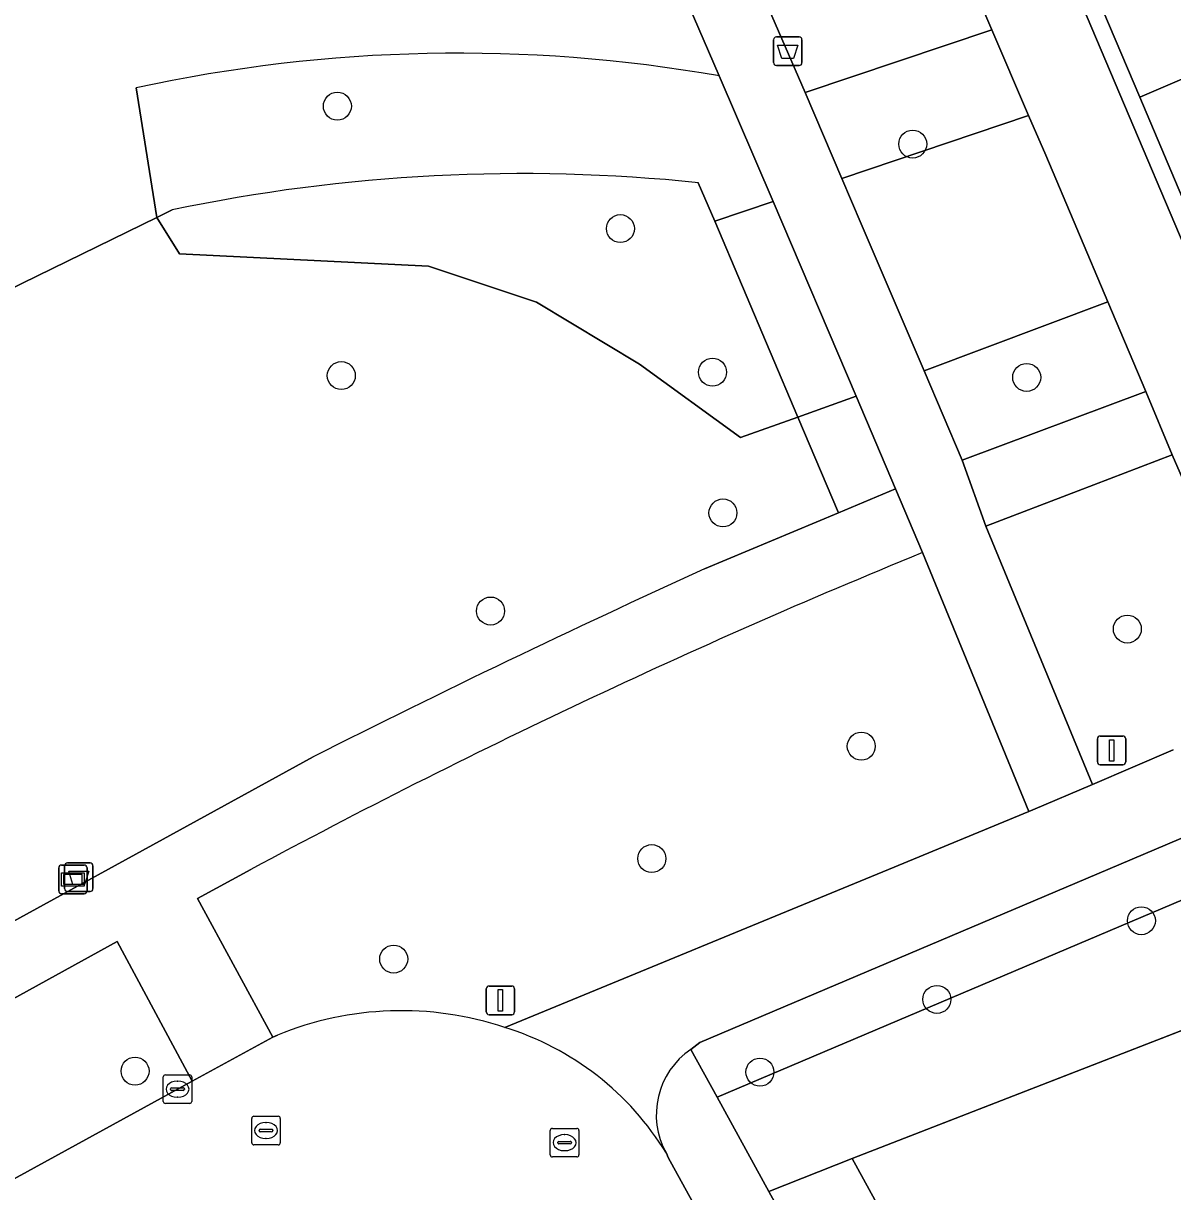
# Model space of a CAD drawing. Extents: x 158086 to 159499, y 382904 to 383981.
# Drawn here: x 159172.55 to 159212.73, y 383488.74 to 383529.58 of the extents above; entities that cross this region are included whole.
import ezdxf

# ---------------------------------------------------------------- set-up
doc = ezdxf.new("R2010")
doc.units = 0
for name, color, linetype in [('IMGEO_Afvalbak', 7, 'Continuous'), ('IMGEO_Berm_groen', 7, 'Continuous'), ('IMGEO_Boom', 7, 'Continuous'), ('IMGEO_Erf', 7, 'Continuous'), ('IMGEO_Fietspad_open', 7, 'Continuous'), ('IMGEO_Groenvoorziening', 7, 'Continuous'), ('IMGEO_Hek', 7, 'Continuous'), ('IMGEO_Informatiebord', 7, 'Continuous'), ('IMGEO_Kolk', 7, 'Continuous'), ('IMGEO_Lichtmast', 7, 'Continuous'), ('IMGEO_Rijbaan_lokaal_open', 7, 'Continuous'), ('IMGEO_Rioolput', 7, 'Continuous'), ('IMGEO_Voetpad_halfverhard', 7, 'Continuous'), ('IMGEO_Voetpad_open', 7, 'Continuous')]:
    doc.layers.add(name, color=color, linetype=linetype)

msp = doc.modelspace()

# ---------------------------------------------------------------- linework, layer by layer
at = {"layer": 'IMGEO_Afvalbak'}
for p, q in [((159198.776, 383528.202), (159198.776, 383529.002)), ((159198.776, 383529.002), (159198.776, 383528.202)), ((159198.876, 383529.102), (159199.666, 383529.102)), ((159199.666, 383529.102), (159198.876, 383529.102)), ((159199.766, 383529.002), (159199.766, 383528.202)), ((159199.766, 383528.202), (159199.766, 383529.002)), ((159199.666, 383528.102), (159198.876, 383528.102)), ((159198.876, 383528.102), (159199.666, 383528.102)), ((159174.094, 383500.227), (159174.884, 383500.227)), ((159174.884, 383500.227), (159174.094, 383500.227)), ((159173.994, 383499.327), (159173.994, 383500.127)), ((159173.994, 383500.127), (159173.994, 383499.327)), ((159174.984, 383500.127), (159174.984, 383499.327)), ((159174.984, 383499.327), (159174.984, 383500.127)), ((159174.884, 383499.227), (159174.094, 383499.227)), ((159174.094, 383499.227), (159174.884, 383499.227))]:
    msp.add_line(p, q, dxfattribs=at)
for points in [[(159198.919, 383528.816), (159199.623, 383528.816), (159199.474, 383528.346), (159199.068, 383528.346), (159198.919, 383528.816)], [(159174.137, 383499.941), (159174.841, 383499.941), (159174.692, 383499.471), (159174.286, 383499.471), (159174.137, 383499.941)]]:
    msp.add_lwpolyline(points, dxfattribs=at)
for centre, start, end in [((159198.876, 383529.002), 90, 180), ((159198.876, 383529.002), 90, 180), ((159199.666, 383529.002), 0, 90), ((159199.666, 383529.002), 360, 90), ((159198.876, 383528.202), 180, 270), ((159198.876, 383528.202), 180, 270), ((159199.666, 383528.202), 270, 0), ((159199.666, 383528.202), 270, 0), ((159174.094, 383500.127), 90, 180), ((159174.094, 383500.127), 90, 180), ((159174.884, 383500.127), 0, 90), ((159174.884, 383500.127), 360, 90), ((159174.094, 383499.327), 180, 270), ((159174.094, 383499.327), 180, 270), ((159174.884, 383499.327), 270, 0), ((159174.884, 383499.327), 270, 0)]:
    msp.add_arc(centre, 0.1, start, end, dxfattribs=at)
at = {"layer": 'IMGEO_Berm_groen'}
for points in [[(159194.908, 383556.124), (159188.176, 383554.097), (159199.885, 383527.155), (159206.405, 383529.355)], [(159178.457, 383492.598), (159175.836, 383497.482), (159129.88, 383472.147), (159130.927, 383470.172), (159171.031, 383492.266), (159171.316, 383491.852), (159131.162, 383469.73), (159132.395, 383467.404), (159159.962, 383482.46)]]:
    msp.add_lwpolyline(points, close=True, dxfattribs=at)
at = {"layer": 'IMGEO_Boom'}
for centre in [(159183.528, 383526.681), (159203.64, 383525.356), (159193.423, 383522.401), (159183.666, 383517.263), (159196.641, 383517.382), (159207.624, 383517.198), (159197.006, 383512.462), (159188.883, 383509.033), (159211.142, 383508.402), (159201.842, 383504.307), (159194.52, 383500.379), (159211.633, 383498.207), (159185.497, 383496.865), (159204.484, 383495.456), (159176.456, 383492.949), (159198.299, 383492.914)]:
    msp.add_circle(centre, 0.489, dxfattribs=at)
at = {"layer": 'IMGEO_Erf'}
msp.add_lwpolyline([(159259.663, 383512.481), (159223.938, 383498.603), (159222.667, 383498.109), (159201.529, 383489.897), (159221.11, 383454.17), (159222.032, 383452.679), (159223.203, 383453.28), (159223.688, 383453.619), (159224.877, 383451.428), (159224.384, 383451.126), (159220.392, 383448.951), (159223.603, 383443.162), (159224.637, 383441.3), (159227.54, 383445.369), (159228.022, 383445.667), (159229.25, 383443.411), (159228.71, 383443.187), (159227.534, 383442.575), (159228.37, 383441.009), (159251.291, 383398.276)], dxfattribs=at)
at = {"layer": 'IMGEO_Fietspad_open'}
for points in [[(159194.908, 383556.124), (159206.405, 383529.355), (159207.692, 383526.359), (159208.29, 383524.966), (159210.465, 383519.836), (159211.794, 383516.703), (159212.712, 383514.491), (159215.113, 383508.998), (159217.992, 383510.247), (159215.741, 383515.621), (159214.712, 383518.051), (159214.431, 383518.724), (159209.737, 383529.796), (159198.371, 383556.604)], [(159195.889, 383493.71), (159196.199, 383493.949), (159210.459, 383500), (159220.124, 383504.101), (159220.905, 383502.26), (159222.667, 383498.109), (159223.938, 383498.603), (159222.16, 383502.793), (159221.379, 383504.634), (159259.778, 383520.928)], [(159212.739, 383504.181), (159209.923, 383502.973), (159207.838, 383502.078), (159207.694, 383502.019), (159202.791, 383500), (159189.38, 383494.477)]]:
    msp.add_lwpolyline(points, dxfattribs=at)
for centre, radius, start, end in [((159186.391, 383484.811), 10.117, 31.3769, 72.8184), ((159197.425, 383491.429), 2.75, 123.9523, 209.3978)]:
    msp.add_arc(centre, radius, start, end, dxfattribs=at)
at = {"layer": 'IMGEO_Groenvoorziening'}
for points in [[(159192.887, 383571.077), (159192.192, 383571.18), (159198.371, 383556.604), (159209.737, 383529.796), (159214.431, 383518.724), (159214.999, 383518.922), (159214.043, 383521.177), (159211.577, 383526.995), (159210.288, 383530.033), (159198.926, 383556.833), (159197.755, 383559.595)], [(159199.885, 383527.155), (159201.165, 383524.157), (159207.692, 383526.359), (159206.405, 383529.355)], [(159201.165, 383524.157), (159201.843, 383522.57), (159204.037, 383517.431), (159210.465, 383519.836), (159208.29, 383524.966), (159207.692, 383526.359)], [(159196.717, 383522.656), (159199.62, 383515.815), (159201.661, 383516.542), (159198.757, 383523.344)], [(159204.037, 383517.431), (159205.374, 383514.301), (159211.794, 383516.703), (159210.465, 383519.836)], [(159199.62, 383515.815), (159201.041, 383512.466), (159203.043, 383513.306), (159201.661, 383516.542)], [(159220.905, 383502.26), (159220.124, 383504.101), (159210.459, 383500), (159196.199, 383493.949), (159195.889, 383493.71), (159196.808, 383492.035)], [(159220.905, 383502.26), (159196.808, 383492.035), (159198.612, 383488.743), (159201.529, 383489.897), (159222.667, 383498.109)], [(159198.612, 383488.743), (159214.822, 383459.177), (159217.596, 383454.084), (159220.757, 383453.842), (159220.699, 383453.949), (159221.11, 383454.17), (159201.529, 383489.897)]]:
    msp.add_lwpolyline(points, close=True, dxfattribs=at)
for points in [[(159196.88, 383527.739), (159184.542, 383556.251)], [(159218.909, 383533.742), (159210.288, 383530.033), (159211.577, 383526.995), (159220.214, 383530.711), (159220.946, 383531.146)], [(159220.946, 383531.146), (159220.214, 383530.711), (159211.577, 383526.995), (159214.043, 383521.177)], [(159196.146, 383524.003), (159196.717, 383522.656), (159198.757, 383523.344), (159196.88, 383527.739)], [(159085.916, 383479.273), (159093.759, 383480.92), (159109.436, 383488.688), (159111.518, 383487.392), (159121.952, 383493.081), (159122.395, 383495.698), (159158.288, 383515.462), (159160.416, 383514.051), (159168.31, 383518.447), (159177.217, 383522.791), (159176.499, 383527.32)], [(159176.499, 383527.32), (159177.217, 383522.791), (159177.757, 383523.055)], [(159196.717, 383522.656), (159196.146, 383524.003)], [(159196.365, 383510.504), (159201.041, 383512.466), (159199.62, 383515.815), (159197.624, 383515.104), (159194.086, 383517.666), (159190.487, 383519.833), (159186.714, 383521.091), (159178.006, 383521.517), (159177.217, 383522.791), (159168.31, 383518.447), (159160.416, 383514.051), (159159.679, 383513.64), (159121.952, 383493.081), (159111.518, 383487.392), (159110.619, 383486.902), (159111.592, 383484.307), (159100.702, 383478.121)], [(159177.757, 383523.055), (159177.217, 383522.791)], [(159177.217, 383522.791), (159178.006, 383521.517), (159186.714, 383521.091), (159190.487, 383519.833), (159194.086, 383517.666), (159197.624, 383515.104), (159199.62, 383515.815)], [(159199.62, 383515.815), (159196.717, 383522.656)], [(159215.113, 383508.998), (159212.712, 383514.491), (159209.427, 383513.239), (159206.191, 383511.995), (159209.923, 383502.973), (159212.739, 383504.181)], [(159189.38, 383494.477), (159202.791, 383500), (159207.694, 383502.019), (159203.977, 383511.073)], [(159097.741, 383471.59), (159103.707, 383460.593), (159122.646, 383470.987), (159121.397, 383473.225), (159126.796, 383476.239), (159128.051, 383473.953), (159182.683, 383503.935)], [(159180.508, 383500), (159178.637, 383498.983), (159181.267, 383494.139), (159181.432, 383494.207)]]:
    msp.add_lwpolyline(points, dxfattribs=at)
for centre, radius, start, end in [((159187.756, 383475.657), 52.875, 80.0633, 102.2921), ((159187.756, 383475.657), 52.875, 80.0633, 102.2921), ((159189.981, 383464.767), 59.556, 84.05817, 101.84409), ((159189.981, 383464.767), 59.556, 84.05817, 101.84409), ((159297.474, 383282.501), 246.955, 112.24688, 118.2703), ((159348.73, 383175.623), 367.913, 114.46471, 116.82846), ((159185.77, 383483.624), 11.438, 71.6027, 112.2886)]:
    msp.add_arc(centre, radius, start, end, dxfattribs=at)
at = {"layer": 'IMGEO_Hek'}
for points in [[(159214.431, 383518.724), (159209.737, 383529.796)], [(159196.146, 383524.003), (159196.717, 383522.656)], [(159160.416, 383514.051), (159168.31, 383518.447), (159177.217, 383522.791)], [(159177.217, 383522.791), (159177.757, 383523.055)], [(159196.717, 383522.656), (159199.62, 383515.815)], [(159199.62, 383515.815), (159201.041, 383512.466)], [(159201.041, 383512.466), (159196.365, 383510.504)], [(159201.529, 383489.897), (159259.663, 383512.481)], [(159182.683, 383503.935), (159103.707, 383460.593)], [(159221.11, 383454.17), (159201.529, 383489.897)]]:
    msp.add_lwpolyline(points, dxfattribs=at)
for centre, radius, start, end in [((159189.981, 383464.767), 59.556, 84.05817, 101.84409), ((159348.73, 383175.623), 367.913, 114.46471, 116.82846)]:
    msp.add_arc(centre, radius, start, end, dxfattribs=at)
at = {"layer": 'IMGEO_Informatiebord'}
for p, q in [((159173.788, 383499.252), (159173.788, 383500.052)), ((159173.788, 383500.052), (159173.788, 383499.252)), ((159173.888, 383500.152), (159174.678, 383500.152)), ((159174.678, 383500.152), (159173.888, 383500.152)), ((159174.778, 383500.052), (159174.778, 383499.252)), ((159174.778, 383499.252), (159174.778, 383500.052)), ((159174.678, 383499.152), (159173.888, 383499.152)), ((159173.888, 383499.152), (159174.678, 383499.152))]:
    msp.add_line(p, q, dxfattribs=at)
for points in [[(159173.889, 383499.884), (159174.677, 383499.884), (159174.677, 383499.42), (159173.889, 383499.42), (159173.889, 383499.884)], [(159173.954, 383499.819), (159173.954, 383499.485), (159174.612, 383499.485), (159174.612, 383499.819), (159173.954, 383499.819)]]:
    msp.add_lwpolyline(points, dxfattribs=at)
for centre, start, end in [((159173.888, 383500.052), 90, 180), ((159173.888, 383500.052), 90, 180), ((159174.678, 383500.052), 0, 90), ((159174.678, 383500.052), 360, 90), ((159173.888, 383499.252), 180, 270), ((159173.888, 383499.252), 180, 270), ((159174.678, 383499.252), 270, 0), ((159174.678, 383499.252), 270, 0)]:
    msp.add_arc(centre, 0.1, start, end, dxfattribs=at)
at = {"layer": 'IMGEO_Kolk'}
for p, q in [((159177.44, 383491.892), (159177.44, 383492.744)), ((159177.515, 383492.818), (159178.367, 383492.818)), ((159177.928, 383492.598), (159177.953, 383492.598)), ((159178.441, 383492.744), (159178.441, 383491.892)), ((159177.699, 383492.312), (159177.699, 383492.324)), ((159178.137, 383492.275), (159177.739, 383492.275)), ((159177.742, 383492.361), (159178.14, 383492.361)), ((159177.951, 383492.038), (159177.926, 383492.038)), ((159178.183, 383492.324), (159178.183, 383492.312)), ((159178.367, 383491.818), (159177.515, 383491.818))]:
    msp.add_line(p, q, dxfattribs=at)
for points in [[(159177.44, 383491.892), (159177.44, 383492.744)], [(159177.515, 383492.818), (159178.367, 383492.818)], [(159178.441, 383492.744), (159178.441, 383491.892)], [(159178.367, 383491.818), (159177.515, 383491.818)]]:
    msp.add_lwpolyline(points, dxfattribs=at)
for centre, radius, start, end in [((159177.517, 383492.742), 0.0765, 91.552, 178.448), ((159177.517, 383492.742), 0.0765, 91.552, 178.448), ((159178.365, 383492.742), 0.0765, 1.552, 88.448), ((159178.365, 383492.742), 0.0765, 1.552, 88.448), ((159177.739, 383492.321), 0.0403, 85.8775, 175.7526), ((159177.736, 383492.311), 0.0366, 178.938, 274.7102), ((159178.14, 383492.318), 0.043, 264.8664, 352.4533), ((159178.144, 383492.323), 0.0386, 1.7309, 96.639), ((159177.517, 383491.894), 0.0765, 181.552, 268.448), ((159177.517, 383491.894), 0.0765, 181.552, 268.448), ((159178.365, 383491.894), 0.0765, 271.552, 358.448), ((159178.365, 383491.894), 0.0765, 271.552, 358.448)]:
    msp.add_arc(centre, radius, start, end, dxfattribs=at)
for centre, major_axis, ratio, start_param, end_param in [((159177.927, 383492.318), (-0.387, 0.002), 0.722429, 4.712389, 7.853982), ((159177.952, 383492.318), (-0.39, 0.002), 0.717154, 1.570796, 4.712389)]:
    msp.add_ellipse(centre, major_axis=major_axis, ratio=ratio, start_param=start_param, end_param=end_param, dxfattribs=at)
at = {"layer": 'IMGEO_Lichtmast'}
for p, q in [((159210.096, 383503.76), (159210.096, 383504.56)), ((159210.096, 383504.56), (159210.096, 383503.76)), ((159210.196, 383504.66), (159210.986, 383504.66)), ((159210.986, 383504.66), (159210.196, 383504.66)), ((159211.086, 383504.56), (159211.086, 383503.76)), ((159211.086, 383503.76), (159211.086, 383504.56)), ((159210.986, 383503.66), (159210.196, 383503.66)), ((159210.196, 383503.66), (159210.986, 383503.66)), ((159188.731, 383495.022), (159188.731, 383495.822)), ((159188.731, 383495.822), (159188.731, 383495.022)), ((159188.831, 383495.922), (159189.621, 383495.922)), ((159189.621, 383495.922), (159188.831, 383495.922)), ((159189.721, 383495.822), (159189.721, 383495.022)), ((159189.721, 383495.022), (159189.721, 383495.822)), ((159189.621, 383494.922), (159188.831, 383494.922)), ((159188.831, 383494.922), (159189.621, 383494.922))]:
    msp.add_line(p, q, dxfattribs=at)
for points in [[(159210.516, 383504.535), (159210.666, 383504.535), (159210.666, 383503.785), (159210.516, 383503.785), (159210.516, 383504.535)], [(159189.151, 383495.797), (159189.301, 383495.797), (159189.301, 383495.047), (159189.151, 383495.047), (159189.151, 383495.797)]]:
    msp.add_lwpolyline(points, dxfattribs=at)
for centre, start, end in [((159210.196, 383504.56), 90, 180), ((159210.196, 383504.56), 90, 180), ((159210.986, 383504.56), 0, 90), ((159210.986, 383504.56), 360, 90), ((159210.196, 383503.76), 180, 270), ((159210.196, 383503.76), 180, 270), ((159210.986, 383503.76), 270, 0), ((159210.986, 383503.76), 270, 0), ((159188.831, 383495.822), 90, 180), ((159188.831, 383495.822), 90, 180), ((159189.621, 383495.822), 0, 90), ((159189.621, 383495.822), 360, 90), ((159188.831, 383495.022), 180, 270), ((159188.831, 383495.022), 180, 270), ((159189.621, 383495.022), 270, 0), ((159189.621, 383495.022), 270, 0)]:
    msp.add_arc(centre, 0.1, start, end, dxfattribs=at)
at = {"layer": 'IMGEO_Rijbaan_lokaal_open'}
for points in [[(159181.432, 383494.207), (159181.267, 383494.139), (159178.457, 383492.598), (159159.962, 383482.46), (159132.395, 383467.404), (159129.236, 383465.663), (159114.159, 383457.354), (159095.667, 383447.27), (159093.443, 383446.022), (159085.95, 383441.817), (159088.799, 383436.495), (159096.852, 383440.893), (159102.226, 383443.888), (159128.116, 383458.137), (159132.52, 383460.512), (159154.456, 383472.606), (159174.13, 383483.344), (159178.88, 383485.957), (159182.784, 383488.104)], [(159222.742, 383439.267), (159222.407, 383439.879), (159217.983, 383448.031), (159217.812, 383448.315), (159217.305, 383449.281), (159211.28, 383460.382), (159199.405, 383482.085), (159195.091, 383489.932), (159195.029, 383490.079)]]:
    msp.add_lwpolyline(points, dxfattribs=at)
for centre, radius, start, end in [((159185.77, 383483.624), 11.438, 71.6027, 112.2886), ((159186.391, 383484.811), 10.117, 31.3769, 72.8184)]:
    msp.add_arc(centre, radius, start, end, dxfattribs=at)
at = {"layer": 'IMGEO_Rioolput'}
for p, q in [((159180.533, 383490.445), (159180.533, 383491.297)), ((159180.608, 383491.371), (159181.46, 383491.371)), ((159181.534, 383491.297), (159181.534, 383490.445)), ((159180.792, 383490.865), (159180.792, 383490.877)), ((159181.23, 383490.828), (159180.832, 383490.828)), ((159180.835, 383490.914), (159181.233, 383490.914)), ((159181.021, 383491.151), (159181.046, 383491.151)), ((159181.276, 383490.877), (159181.276, 383490.865)), ((159190.97, 383490.022), (159190.97, 383490.874)), ((159191.045, 383490.948), (159191.897, 383490.948)), ((159191.971, 383490.874), (159191.971, 383490.022)), ((159181.044, 383490.591), (159181.019, 383490.591)), ((159191.229, 383490.442), (159191.229, 383490.454)), ((159191.667, 383490.405), (159191.269, 383490.405)), ((159191.272, 383490.491), (159191.67, 383490.491)), ((159191.458, 383490.728), (159191.483, 383490.728)), ((159191.713, 383490.454), (159191.713, 383490.442)), ((159181.46, 383490.371), (159180.608, 383490.371)), ((159191.481, 383490.168), (159191.456, 383490.168)), ((159191.897, 383489.948), (159191.045, 383489.948))]:
    msp.add_line(p, q, dxfattribs=at)
for points in [[(159180.533, 383490.445), (159180.533, 383491.297)], [(159180.608, 383491.371), (159181.46, 383491.371)], [(159181.534, 383491.297), (159181.534, 383490.445)], [(159190.97, 383490.022), (159190.97, 383490.874)], [(159191.045, 383490.948), (159191.897, 383490.948)], [(159191.971, 383490.874), (159191.971, 383490.022)], [(159181.46, 383490.371), (159180.608, 383490.371)], [(159191.897, 383489.948), (159191.045, 383489.948)]]:
    msp.add_lwpolyline(points, dxfattribs=at)
for centre, radius, start, end in [((159180.61, 383491.295), 0.0765, 91.552, 178.448), ((159180.61, 383491.295), 0.0765, 91.552, 178.448), ((159181.458, 383491.295), 0.0765, 1.552, 88.448), ((159181.458, 383491.295), 0.0765, 1.552, 88.448), ((159180.832, 383490.874), 0.0403, 85.8775, 175.7526), ((159180.829, 383490.864), 0.0366, 178.938, 274.7102), ((159181.233, 383490.871), 0.043, 264.8664, 352.4533), ((159181.237, 383490.876), 0.0386, 1.7309, 96.639), ((159191.047, 383490.872), 0.0765, 91.552, 178.448), ((159191.047, 383490.872), 0.0765, 91.552, 178.448), ((159191.895, 383490.872), 0.0765, 1.552, 88.448), ((159191.895, 383490.872), 0.0765, 1.552, 88.448), ((159180.61, 383490.447), 0.0765, 181.552, 268.448), ((159180.61, 383490.447), 0.0765, 181.552, 268.448), ((159181.458, 383490.447), 0.0765, 271.552, 358.448), ((159181.458, 383490.447), 0.0765, 271.552, 358.448), ((159191.269, 383490.451), 0.0403, 85.8775, 175.7526), ((159191.266, 383490.441), 0.0366, 178.938, 274.7102), ((159191.67, 383490.448), 0.043, 264.8664, 352.4533), ((159191.674, 383490.453), 0.0386, 1.7309, 96.639), ((159191.047, 383490.024), 0.0765, 181.552, 268.448), ((159191.047, 383490.024), 0.0765, 181.552, 268.448), ((159191.895, 383490.024), 0.0765, 271.552, 358.448), ((159191.895, 383490.024), 0.0765, 271.552, 358.448)]:
    msp.add_arc(centre, radius, start, end, dxfattribs=at)
for centre, major_axis, ratio, start_param, end_param in [((159181.02, 383490.871), (-0.387, 0.002), 0.722429, 4.712389, 7.853982), ((159181.045, 383490.871), (-0.39, 0.002), 0.717154, 1.570796, 4.712389), ((159191.457, 383490.448), (-0.387, 0.002), 0.722429, 4.712389, 7.853982), ((159191.482, 383490.448), (-0.39, 0.002), 0.717154, 1.570796, 4.712389)]:
    msp.add_ellipse(centre, major_axis=major_axis, ratio=ratio, start_param=start_param, end_param=end_param, dxfattribs=at)
at = {"layer": 'IMGEO_Voetpad_halfverhard'}
for points in [[(159179.666, 383566.489), (159180.777, 383564.257), (159183.068, 383559.658), (159184.278, 383556.862), (159184.542, 383556.251), (159196.88, 383527.739), (159198.757, 383523.344), (159201.661, 383516.542), (159203.043, 383513.306), (159203.977, 383511.073), (159207.694, 383502.019), (159207.838, 383502.078), (159209.923, 383502.973), (159206.191, 383511.995), (159205.374, 383514.301), (159204.037, 383517.431), (159201.843, 383522.57), (159201.165, 383524.157), (159199.885, 383527.155), (159188.176, 383554.097)], [(159203.977, 383511.073), (159203.043, 383513.306), (159201.041, 383512.466), (159196.365, 383510.504)], [(159182.683, 383503.935), (159128.051, 383473.953), (159122.646, 383470.987), (159103.707, 383460.593), (159099.881, 383458.519), (159097.657, 383457.258), (159092.05, 383454.079), (159093.3, 383452.011), (159126.62, 383470.367), (159127.703, 383468.42), (159127.946, 383467.983), (159129.236, 383465.663), (159132.395, 383467.404), (159131.162, 383469.73), (159130.927, 383470.172), (159129.88, 383472.147), (159175.836, 383497.482)], [(159175.836, 383497.482), (159178.457, 383492.598), (159181.267, 383494.139), (159178.637, 383498.983), (159180.508, 383500)]]:
    msp.add_lwpolyline(points, dxfattribs=at)
msp.add_lwpolyline([(159212.712, 383514.491), (159211.794, 383516.703), (159205.374, 383514.301), (159206.191, 383511.995), (159209.427, 383513.239)], close=True, dxfattribs=at)
for centre, radius, start, end in [((159297.474, 383282.501), 246.955, 112.24688, 118.2703), ((159348.73, 383175.623), 367.913, 114.46471, 116.82846)]:
    msp.add_arc(centre, radius, start, end, dxfattribs=at)
at = {"layer": 'IMGEO_Voetpad_open'}
for points in [[(159224.637, 383441.3), (159223.603, 383443.162), (159220.392, 383448.951), (159217.596, 383454.084), (159214.822, 383459.177), (159198.612, 383488.743), (159196.808, 383492.035), (159195.889, 383493.71)], [(159195.029, 383490.079), (159195.091, 383489.932), (159199.405, 383482.085), (159211.28, 383460.382), (159217.305, 383449.281), (159217.812, 383448.315), (159217.983, 383448.031), (159218.897, 383448.527), (159223.656, 383439.763), (159222.742, 383439.267), (159234.353, 383418.025), (159243.913, 383400.398)]]:
    msp.add_lwpolyline(points, dxfattribs=at)
msp.add_arc((159197.425, 383491.429), 2.75, 123.9523, 209.3978, dxfattribs=at)

doc.saveas('drawing.dxf')
